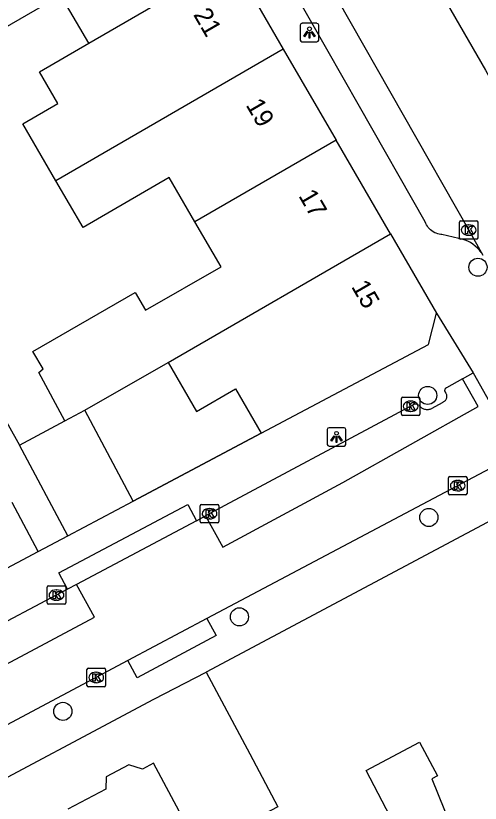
# Model space of a CAD drawing. Extents: x 160304 to 160954, y 383686 to 384161.
# Drawn here: x 160736.42 to 160761.46, y 383939.55 to 383982.06 of the extents above; entities that cross this region are included whole.
import ezdxf

# ---------------------------------------------------------------- set-up
doc = ezdxf.new("R2010")
doc.units = 0
for name, color, linetype in [('IMGEO_Boom', 7, 'Continuous'), ('IMGEO_Kolk', 7, 'Continuous'), ('IMGEO_Lichtpunt', 7, 'Continuous'), ('IMGEO_Muur', 7, 'Continuous'), ('IMGEO_Pand', 7, 'Continuous'), ('IMGEO_Pand_nummerreeks', 7, 'Continuous'), ('IMGEO_Rijbaan_lokaal_open', 7, 'Continuous'), ('IMGEO_Voetpad_open', 7, 'Continuous')]:
    doc.layers.add(name, color=color, linetype=linetype)

msp = doc.modelspace()

# ---------------------------------------------------------------- linework, layer by layer
at = {"layer": 'IMGEO_Boom'}
for centre in [(160761.339, 383968.483), (160758.629, 383961.564), (160758.689, 383954.978), (160748.476, 383949.614), (160738.956, 383944.513)]:
    msp.add_circle(centre, 0.489, dxfattribs=at)
at = {"layer": 'IMGEO_Kolk'}
for p, q in [((160760.339, 383970.065), (160760.339, 383970.917)), ((160760.414, 383970.991), (160761.266, 383970.991)), ((160760.827, 383970.771), (160760.852, 383970.771)), ((160761.34, 383970.917), (160761.34, 383970.065)), ((160760.85, 383970.211), (160760.825, 383970.211)), ((160761.266, 383969.991), (160760.414, 383969.991)), ((160757.208, 383960.551), (160757.208, 383961.403)), ((160757.283, 383961.477), (160758.135, 383961.477)), ((160758.209, 383961.403), (160758.209, 383960.551)), ((160757.696, 383961.257), (160757.721, 383961.257)), ((160758.135, 383960.477), (160757.283, 383960.477)), ((160757.719, 383960.697), (160757.694, 383960.697)), ((160759.75, 383956.269), (160759.75, 383957.121)), ((160759.825, 383957.195), (160760.677, 383957.195)), ((160760.751, 383957.121), (160760.751, 383956.269)), ((160760.238, 383956.975), (160760.263, 383956.975)), ((160760.677, 383956.195), (160759.825, 383956.195)), ((160760.261, 383956.415), (160760.236, 383956.415)), ((160746.363, 383954.756), (160746.363, 383955.608)), ((160746.438, 383955.682), (160747.29, 383955.682)), ((160746.851, 383955.462), (160746.876, 383955.462)), ((160747.364, 383955.608), (160747.364, 383954.756)), ((160747.29, 383954.682), (160746.438, 383954.682)), ((160746.874, 383954.902), (160746.849, 383954.902)), ((160738.111, 383950.365), (160738.111, 383951.217)), ((160738.186, 383951.291), (160739.038, 383951.291)), ((160739.112, 383951.217), (160739.112, 383950.365)), ((160738.599, 383951.071), (160738.624, 383951.071)), ((160739.038, 383950.291), (160738.186, 383950.291)), ((160738.622, 383950.511), (160738.597, 383950.511)), ((160740.328, 383946.842), (160741.18, 383946.842)), ((160740.253, 383945.916), (160740.253, 383946.768)), ((160740.741, 383946.622), (160740.766, 383946.622)), ((160741.254, 383946.768), (160741.254, 383945.916)), ((160740.764, 383946.062), (160740.739, 383946.062)), ((160741.18, 383945.842), (160740.328, 383945.842))]:
    msp.add_line(p, q, dxfattribs=at)
for points in [[(160760.339, 383970.065), (160760.339, 383970.917)], [(160760.414, 383970.991), (160761.266, 383970.991)], [(160760.66, 383970.691), (160760.783, 383970.691), (160760.783, 383970.54), (160760.913, 383970.691), (160761.077, 383970.691), (160760.931, 383970.54), (160761.084, 383970.291), (160760.932, 383970.291), (160760.847, 383970.455), (160760.783, 383970.388), (160760.783, 383970.291), (160760.66, 383970.291), (160760.66, 383970.691)], [(160761.34, 383970.917), (160761.34, 383970.065)], [(160761.266, 383969.991), (160760.414, 383969.991)], [(160757.208, 383960.551), (160757.208, 383961.403)], [(160757.283, 383961.477), (160758.135, 383961.477)], [(160758.209, 383961.403), (160758.209, 383960.551)], [(160757.529, 383961.177), (160757.652, 383961.177), (160757.652, 383961.026), (160757.782, 383961.177), (160757.946, 383961.177), (160757.8, 383961.026), (160757.953, 383960.777), (160757.801, 383960.777), (160757.716, 383960.941), (160757.652, 383960.874), (160757.652, 383960.777), (160757.529, 383960.777), (160757.529, 383961.177)], [(160758.135, 383960.477), (160757.283, 383960.477)], [(160759.75, 383956.269), (160759.75, 383957.121)], [(160759.825, 383957.195), (160760.677, 383957.195)], [(160760.751, 383957.121), (160760.751, 383956.269)], [(160760.071, 383956.895), (160760.194, 383956.895), (160760.194, 383956.744), (160760.324, 383956.895), (160760.488, 383956.895), (160760.342, 383956.744), (160760.495, 383956.495), (160760.343, 383956.495), (160760.258, 383956.659), (160760.194, 383956.592), (160760.194, 383956.495), (160760.071, 383956.495), (160760.071, 383956.895)], [(160760.677, 383956.195), (160759.825, 383956.195)], [(160746.363, 383954.756), (160746.363, 383955.608)], [(160746.438, 383955.682), (160747.29, 383955.682)], [(160746.684, 383955.382), (160746.807, 383955.382), (160746.807, 383955.231), (160746.937, 383955.382), (160747.101, 383955.382), (160746.955, 383955.231), (160747.108, 383954.982), (160746.956, 383954.982), (160746.871, 383955.146), (160746.807, 383955.079), (160746.807, 383954.982), (160746.684, 383954.982), (160746.684, 383955.382)], [(160747.364, 383955.608), (160747.364, 383954.756)], [(160747.29, 383954.682), (160746.438, 383954.682)], [(160738.111, 383950.365), (160738.111, 383951.217)], [(160738.186, 383951.291), (160739.038, 383951.291)], [(160739.112, 383951.217), (160739.112, 383950.365)], [(160738.432, 383950.991), (160738.555, 383950.991), (160738.555, 383950.84), (160738.685, 383950.991), (160738.849, 383950.991), (160738.703, 383950.84), (160738.856, 383950.591), (160738.704, 383950.591), (160738.619, 383950.755), (160738.555, 383950.688), (160738.555, 383950.591), (160738.432, 383950.591), (160738.432, 383950.991)], [(160739.038, 383950.291), (160738.186, 383950.291)], [(160740.328, 383946.842), (160741.18, 383946.842)], [(160740.253, 383945.916), (160740.253, 383946.768)], [(160740.574, 383946.542), (160740.697, 383946.542), (160740.697, 383946.391), (160740.827, 383946.542), (160740.991, 383946.542), (160740.845, 383946.391), (160740.998, 383946.142), (160740.846, 383946.142), (160740.761, 383946.306), (160740.697, 383946.239), (160740.697, 383946.142), (160740.574, 383946.142), (160740.574, 383946.542)], [(160741.254, 383946.768), (160741.254, 383945.916)], [(160741.18, 383945.842), (160740.328, 383945.842)]]:
    msp.add_lwpolyline(points, dxfattribs=at)
for centre, start, end in [((160760.416, 383970.915), 91.552, 178.448), ((160760.416, 383970.915), 91.552, 178.448), ((160761.264, 383970.915), 1.552, 88.448), ((160761.264, 383970.915), 1.552, 88.448), ((160760.416, 383970.067), 181.552, 268.448), ((160760.416, 383970.067), 181.552, 268.448), ((160761.264, 383970.067), 271.552, 358.448), ((160761.264, 383970.067), 271.552, 358.448), ((160757.285, 383961.401), 91.552, 178.448), ((160757.285, 383961.401), 91.552, 178.448), ((160758.133, 383961.401), 1.552, 88.448), ((160758.133, 383961.401), 1.552, 88.448), ((160757.285, 383960.553), 181.552, 268.448), ((160757.285, 383960.553), 181.552, 268.448), ((160758.133, 383960.553), 271.552, 358.448), ((160758.133, 383960.553), 271.552, 358.448), ((160759.827, 383957.119), 91.552, 178.448), ((160759.827, 383957.119), 91.552, 178.448), ((160760.675, 383957.119), 1.552, 88.448), ((160760.675, 383957.119), 1.552, 88.448), ((160759.827, 383956.271), 181.552, 268.448), ((160759.827, 383956.271), 181.552, 268.448), ((160760.675, 383956.271), 271.552, 358.448), ((160760.675, 383956.271), 271.552, 358.448), ((160746.44, 383955.606), 91.552, 178.448), ((160746.44, 383955.606), 91.552, 178.448), ((160747.288, 383955.606), 1.552, 88.448), ((160747.288, 383955.606), 1.552, 88.448), ((160746.44, 383954.758), 181.552, 268.448), ((160746.44, 383954.758), 181.552, 268.448), ((160747.288, 383954.758), 271.552, 358.448), ((160747.288, 383954.758), 271.552, 358.448), ((160738.188, 383951.215), 91.552, 178.448), ((160738.188, 383951.215), 91.552, 178.448), ((160739.036, 383951.215), 1.552, 88.448), ((160739.036, 383951.215), 1.552, 88.448), ((160738.188, 383950.367), 181.552, 268.448), ((160738.188, 383950.367), 181.552, 268.448), ((160739.036, 383950.367), 271.552, 358.448), ((160739.036, 383950.367), 271.552, 358.448), ((160740.33, 383946.766), 91.552, 178.448), ((160740.33, 383946.766), 91.552, 178.448), ((160741.178, 383946.766), 1.552, 88.448), ((160741.178, 383946.766), 1.552, 88.448), ((160740.33, 383945.918), 181.552, 268.448), ((160740.33, 383945.918), 181.552, 268.448), ((160741.178, 383945.918), 271.552, 358.448), ((160741.178, 383945.918), 271.552, 358.448)]:
    msp.add_arc(centre, 0.0765, start, end, dxfattribs=at)
for centre, major_axis, ratio, start_param, end_param in [((160760.826, 383970.491), (-0.387, 0.002), 0.722429, 4.712389, 7.853982), ((160760.851, 383970.491), (-0.39, 0.002), 0.717154, 1.570796, 4.712389), ((160757.695, 383960.977), (-0.387, 0.002), 0.722429, 4.712389, 7.853982), ((160757.72, 383960.977), (-0.39, 0.002), 0.717154, 1.570796, 4.712389), ((160760.237, 383956.695), (-0.387, 0.002), 0.722429, 4.712389, 7.853982), ((160760.262, 383956.695), (-0.39, 0.002), 0.717154, 1.570796, 4.712389), ((160746.85, 383955.182), (-0.387, 0.002), 0.722429, 4.712389, 7.853982), ((160746.875, 383955.182), (-0.39, 0.002), 0.717154, 1.570796, 4.712389), ((160738.598, 383950.791), (-0.387, 0.002), 0.722429, 4.712389, 7.853982), ((160738.623, 383950.791), (-0.39, 0.002), 0.717154, 1.570796, 4.712389), ((160740.74, 383946.342), (-0.387, 0.002), 0.722429, 4.712389, 7.853982), ((160740.765, 383946.342), (-0.39, 0.002), 0.717154, 1.570796, 4.712389)]:
    msp.add_ellipse(centre, major_axis=major_axis, ratio=ratio, start_param=start_param, end_param=end_param, dxfattribs=at)
at = {"layer": 'IMGEO_Lichtpunt'}
for p, q in [((160751.756, 383981.552), (160751.756, 383980.745)), ((160751.756, 383981.552), (160751.756, 383980.745)), ((160752.658, 383981.647), (160751.85, 383981.647)), ((160752.658, 383981.647), (160751.85, 383981.647)), ((160752.752, 383980.745), (160752.752, 383981.552)), ((160752.752, 383980.745), (160752.752, 383981.552)), ((160751.85, 383980.651), (160752.658, 383980.651)), ((160751.85, 383980.651), (160752.658, 383980.651)), ((160753.214, 383959.728), (160753.214, 383958.921)), ((160753.214, 383959.728), (160753.214, 383958.921)), ((160754.116, 383959.823), (160753.308, 383959.823)), ((160754.116, 383959.823), (160753.308, 383959.823)), ((160754.21, 383958.921), (160754.21, 383959.728)), ((160754.21, 383958.921), (160754.21, 383959.728)), ((160753.308, 383958.827), (160754.116, 383958.827)), ((160753.308, 383958.827), (160754.116, 383958.827))]:
    msp.add_line(p, q, dxfattribs=at)
for points in [[(160752.13, 383981.216), (160752.169, 383981.188), (160751.981, 383980.926), (160751.943, 383980.953), (160752.13, 383981.216)], [(160752.232, 383981.168), (160752.279, 383981.168), (160752.279, 383980.846), (160752.232, 383980.846), (160752.232, 383981.168)], [(160752.342, 383981.188), (160752.38, 383981.215), (160752.567, 383980.953), (160752.528, 383980.925), (160752.342, 383981.188)], [(160753.588, 383959.392), (160753.627, 383959.364), (160753.439, 383959.102), (160753.401, 383959.129), (160753.588, 383959.392)], [(160753.69, 383959.344), (160753.737, 383959.344), (160753.737, 383959.022), (160753.69, 383959.022), (160753.69, 383959.344)], [(160753.8, 383959.364), (160753.838, 383959.391), (160754.025, 383959.129), (160753.986, 383959.101), (160753.8, 383959.364)]]:
    msp.add_lwpolyline(points, dxfattribs=at)
for centre in [(160752.255, 383981.35), (160753.713, 383959.526)]:
    msp.add_circle(centre, 0.0994, dxfattribs=at)
for centre, start, end in [((160751.85, 383981.552), 90, 180), ((160751.85, 383981.552), 90, 180), ((160752.658, 383981.552), 0, 90), ((160752.658, 383981.552), 0, 90), ((160751.85, 383980.745), 180, 270), ((160751.85, 383980.745), 180, 270), ((160752.658, 383980.745), 270, 0), ((160752.658, 383980.745), 270, 360), ((160753.308, 383959.728), 90, 180), ((160753.308, 383959.728), 90, 180), ((160754.116, 383959.728), 0, 90), ((160754.116, 383959.728), 0, 90), ((160753.308, 383958.921), 180, 270), ((160753.308, 383958.921), 180, 270), ((160754.116, 383958.921), 270, 0), ((160754.116, 383958.921), 270, 360)]:
    msp.add_arc(centre, 0.0946, start, end, dxfattribs=at)
at = {"layer": 'IMGEO_Muur'}
msp.add_lwpolyline([(160742.754, 383955.863), (160749.64, 383959.525)], dxfattribs=at)
at = {"layer": 'IMGEO_Pand'}
for points in [[(160740.352, 383980.577), (160738.846, 383983.173), (160734.749, 383980.796), (160733.069, 383983.69), (160732.736, 383983.497), (160730.765, 383986.894)], [(160740.352, 383980.577), (160748.058, 383985.049)], [(160748.058, 383985.049), (160750.84, 383980.255)], [(160738.585, 383973.143), (160736.798, 383976.222), (160738.684, 383977.316), (160737.689, 383979.03), (160740.352, 383980.577)], [(160750.84, 383980.255), (160738.585, 383973.143)], [(160750.84, 383980.255), (160753.688, 383975.347)], [(160753.688, 383975.347), (160746.079, 383970.931)], [(160756.62, 383970.294), (160753.688, 383975.347)], [(160746.079, 383970.931), (160744.693, 383973.319), (160740.047, 383970.623), (160738.585, 383973.143)], [(160739.062, 383960.187), (160737.667, 383962.81), (160737.889, 383962.992), (160737.344, 383963.932), (160742.852, 383967.128), (160743.413, 383966.161), (160747.485, 383968.507), (160746.079, 383970.931)], [(160744.633, 383963.338), (160756.62, 383970.294)], [(160756.62, 383970.294), (160759.111, 383966)], [(160749.64, 383959.525), (160758.663, 383964.313), (160759.111, 383966)], [(160740.148, 383960.764), (160744.633, 383963.338)], [(160744.633, 383963.338), (160746.163, 383960.699), (160748.256, 383961.913), (160749.64, 383959.525)], [(160739.062, 383960.187), (160740.148, 383960.764)], [(160742.754, 383955.863), (160740.148, 383960.764)], [(160736.616, 383958.886), (160739.062, 383960.187)], [(160739.222, 383953.985), (160736.616, 383958.886)], [(160739.222, 383953.985), (160742.754, 383955.863)], [(160764.306, 383956.019), (160746.679, 383946.631)], [(160746.679, 383946.631), (160749.029, 383942.219), (160750.548, 383939.37), (160747.723, 383937.882), (160757.123, 383920.035)], [(160764.905, 383922.4), (160764.211, 383923.733), (160762.632, 383926.766), (160762.836, 383926.872), (160755.313, 383941.326), (160758.181, 383942.852), (160759.15, 383941.031), (160758.853, 383940.873), (160763.562, 383929.215), (160763.412, 383929.155), (160764.632, 383926.135), (160764.868, 383926.23), (160766.091, 383923.202), (160766.146, 383923.065)], [(160744.782, 383928.698), (160744.983, 383928.805), (160746.189, 383926.539), (160748.438, 383927.737), (160747.232, 383930.002), (160745.42, 383933.405), (160747.624, 383934.606), (160746.197, 383937.303), (160743.846, 383941.716), (160743.252, 383941.399), (160742.506, 383941.627), (160741.29, 383940.979), (160741.268, 383940.319), (160739.222, 383939.229)]]:
    msp.add_lwpolyline(points, dxfattribs=at)
at = {"layer": 'IMGEO_Rijbaan_lokaal_open'}
for points in [[(160750.394, 383998.089), (160755.01, 383990.819), (160761.742, 383979.128), (160773.706, 383957.589), (160774.263, 383956.197)], [(160747.642, 383992.973), (160752.22, 383985.59), (160753.76, 383982.944), (160760.841, 383970.491), (160761.594, 383969.14)], [(160760.503, 383962.462), (160761.073, 383962.781)], [(160761.073, 383962.781), (160762.277, 383960.65)], [(160746.638, 383955.061), (160747.583, 383953.379), (160754.061, 383956.857), (160761.345, 383960.972), (160760.503, 383962.462)], [(160763.531, 383958.431), (160746.712, 383949.534)], [(160746.158, 383954.804), (160746.638, 383955.061)], [(160746.158, 383954.804), (160739.696, 383951.366)], [(160723.902, 383940.663), (160740.664, 383949.591), (160739.696, 383951.366)], [(160746.712, 383949.534), (160742.456, 383947.25)], [(160742.456, 383947.25), (160725.268, 383938.098)]]:
    msp.add_lwpolyline(points, dxfattribs=at)
at = {"layer": 'IMGEO_Voetpad_open'}
for points in [[(160730.765, 383986.894), (160723.262, 383982.797), (160723.802, 383981.83), (160728.293, 383973.789), (160736.616, 383958.886)], [(160761.51, 383969.275), (160761.414, 383969.402), (160761.307, 383969.52), (160761.19, 383969.628), (160761.064, 383969.726), (160760.93, 383969.811), (160760.788, 383969.884), (160760.641, 383969.945), (160760.489, 383969.991), (160760.333, 383970.024), (160760.304, 383970.029), (160759.395, 383970.254), (160759.342, 383970.257), (160759.255, 383970.269), (160759.169, 383970.288), (160759.085, 383970.315), (160759.004, 383970.349), (160758.927, 383970.391), (160758.853, 383970.439), (160758.784, 383970.493), (160758.72, 383970.554), (160758.662, 383970.62), (160758.61, 383970.691), (160758.564, 383970.766), (160758.525, 383970.845), (160758.494, 383970.927), (160754.957, 383977.163), (160751.421, 383983.373)], [(160759.111, 383966), (160761.073, 383962.781)], [(160760.503, 383962.462), (160759.643, 383961.98), (160759.63, 383961.974), (160759.617, 383961.966), (160759.605, 383961.958), (160759.594, 383961.948), (160759.584, 383961.938), (160759.575, 383961.926), (160759.567, 383961.914), (160759.56, 383961.902), (160759.554, 383961.888), (160759.549, 383961.874), (160759.546, 383961.86), (160759.544, 383961.846), (160759.543, 383961.831), (160759.543, 383961.816), (160759.545, 383961.802), (160759.548, 383961.788), (160759.553, 383961.774), (160759.558, 383961.76), (160759.563, 383961.751), (160759.581, 383961.728), (160759.599, 383961.701), (160759.614, 383961.673), (160759.627, 383961.643), (160759.637, 383961.612), (160759.644, 383961.58), (160759.649, 383961.548), (160759.65, 383961.515), (160759.649, 383961.483), (160759.645, 383961.45), (160759.637, 383961.419), (160759.628, 383961.388), (160759.615, 383961.358), (160759.6, 383961.329), (160759.582, 383961.302), (160759.562, 383961.276), (160759.539, 383961.253), (160759.515, 383961.231), (160759.488, 383961.212), (160759.461, 383961.195), (160759.431, 383961.181), (160759.401, 383961.169), (160758.85, 383960.858), (160758.825, 383960.845), (160758.783, 383960.826), (160758.74, 383960.812), (160758.695, 383960.801), (160758.65, 383960.795), (160758.605, 383960.792), (160758.559, 383960.794), (160758.514, 383960.8), (160758.469, 383960.809), (160758.426, 383960.823), (160758.384, 383960.841), (160758.343, 383960.862), (160758.305, 383960.886), (160758.269, 383960.914), (160758.236, 383960.945), (160758.205, 383960.979), (160758.178, 383961.016), (160758.014, 383961.093), (160757.887, 383961.071), (160746.638, 383955.061)], [(160749.64, 383959.525), (160742.754, 383955.863)], [(160737.631, 383953.138), (160736.216, 383955.795)], [(160739.21, 383951.107), (160738.741, 383951.99), (160745.689, 383955.687), (160746.158, 383954.804)], [(160737.631, 383953.138), (160739.222, 383953.985)], [(160678.654, 383921.738), (160737.631, 383953.138)], [(160739.21, 383951.107), (160734.168, 383948.439)], [(160739.696, 383951.366), (160739.21, 383951.107)], [(160746.712, 383949.534), (160747.214, 383948.6), (160742.958, 383946.316), (160742.456, 383947.25)], [(160733.152, 383939.46), (160733.256, 383939.529), (160743.868, 383945.177), (160746.679, 383946.631)]]:
    msp.add_lwpolyline(points, dxfattribs=at)

# ---------------------------------------------------------------- texts
at = {"layer": 'IMGEO_Pand_nummerreeks'}
for s, rotation, p in [('21', 300.1235, (160745.965, 383982.12)), ('19', 300.1235, (160748.797, 383977.239)), ('17', 300.1259, (160751.64, 383972.339)), ('15', 300.1235, (160754.483, 383967.439))]:
    msp.add_text(s, height=1, rotation=rotation, dxfattribs=at).set_placement(p)

doc.saveas('drawing.dxf')
